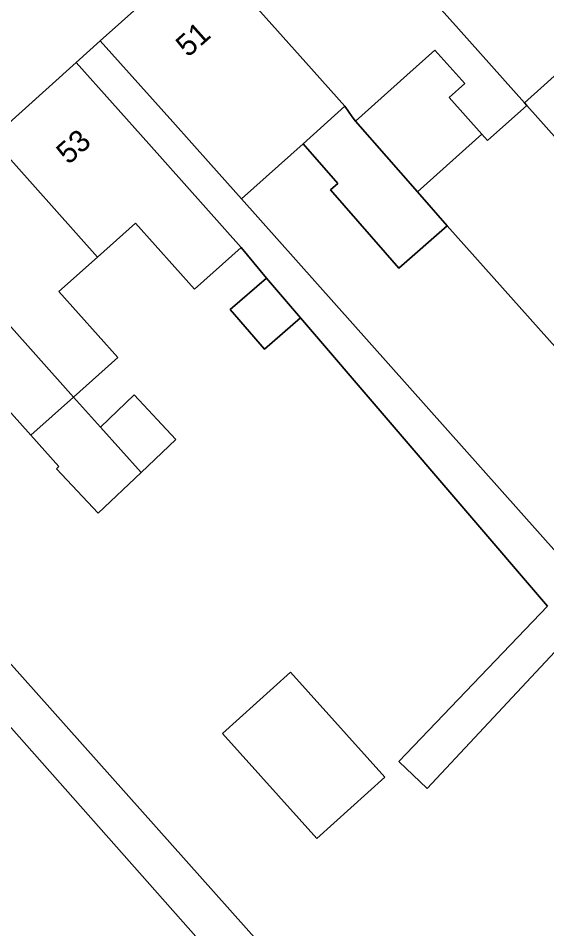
# Model space of a CAD drawing. Extents: x 158352 to 159489, y 383828 to 384603.
# Drawn here: x 159135.52 to 159159.81, y 384188.86 to 384230.66 of the extents above; entities that cross this region are included whole.
import ezdxf

# ---------------------------------------------------------------- set-up
doc = ezdxf.new("R2010")
doc.units = 0
for name, color, linetype in [('IMGEO_Erf', 7, 'Continuous'), ('IMGEO_Pand', 7, 'Continuous'), ('IMGEO_Pand_nummerreeks', 7, 'Continuous'), ('IMGEO_Voetpad_open', 7, 'Continuous')]:
    doc.layers.add(name, color=color, linetype=linetype)

msp = doc.modelspace()

# ---------------------------------------------------------------- linework, layer by layer
at = {"layer": 'IMGEO_Erf'}
for points in [[(159163.65, 384230.714), (159161.838, 384229.136), (159161.76, 384229.223), (159161.651, 384229.345), (159158.779, 384226.778), (159158.889, 384226.656), (159169.802, 384214.445), (159167.824, 384212.677), (159165.018, 384210.169), (159155.228, 384221.122), (159153.012, 384219.182), (159149.866, 384222.775), (159150.207, 384223.075), (159148.615, 384224.895), (159145.787, 384222.365), (159161.13, 384205.147), (159169.738, 384214.218), (159178.28, 384222.964), (159178.018, 384223.215), (159182.327, 384227.71), (159186.88, 384232.749)], [(159176.48, 384219.002), (159154.316, 384195.289), (159153.015, 384196.533), (159159.848, 384203.672), (159148.5, 384216.899), (159146.841, 384215.465), (159145.266, 384217.288), (159146.925, 384218.722), (159145.771, 384220.133), (159143.624, 384218.214), (159140.907, 384221.253), (159139.162, 384219.693), (159137.389, 384218.107), (159140.097, 384215.077), (159138.069, 384213.264), (159139.301, 384211.888), (159140.856, 384213.361), (159142.771, 384211.319), (159141.167, 384209.8), (159139.194, 384207.933), (159137.28, 384209.975), (159137.386, 384210.075), (159136.105, 384211.508), (159133.428, 384214.503)], [(159146.393, 384185.443), (159125.667, 384208.84)], [(159130.323, 384206.449), (159161.539, 384171.452)]]:
    msp.add_lwpolyline(points, dxfattribs=at)
for points in [[(159155.321, 384227.013), (159156.045, 384227.66), (159154.672, 384229.196), (159153.38, 384228.041), (159151.018, 384225.931), (159153.866, 384222.678), (159156.829, 384225.326)], [(159149.244, 384193), (159144.907, 384197.819), (159148.034, 384200.633), (159152.37, 384195.813)]]:
    msp.add_lwpolyline(points, close=True, dxfattribs=at)
at = {"layer": 'IMGEO_Pand'}
for points in [[(159155.373, 384239.975), (159150.861, 384235.94), (159150.71, 384235.806), (159155.754, 384230.163), (159158.779, 384226.778), (159161.651, 384229.345), (159161.76, 384229.223), (159161.838, 384229.136), (159163.65, 384230.714), (159160.417, 384234.332)], [(159150.71, 384235.806), (159149.399, 384234.633), (159147.4, 384236.869), (159144.048, 384233.873), (159149.007, 384228.327), (159149.128, 384228.191), (159150.537, 384226.614), (159150.874, 384226.135), (159151.018, 384225.931), (159153.38, 384228.041), (159154.672, 384229.196), (159156.045, 384227.66), (159155.321, 384227.013), (159156.829, 384225.326), (159157.083, 384225.042), (159158.889, 384226.656), (159158.779, 384226.778), (159155.754, 384230.163)], [(159144.048, 384233.873), (159139.295, 384229.623), (159142.628, 384225.896), (159144.377, 384223.941), (159145.787, 384222.365), (159148.615, 384224.895), (159150.537, 384226.614), (159149.128, 384228.191), (159149.007, 384228.327)], [(159134.295, 384225.137), (159139.162, 384219.693), (159140.907, 384221.253), (159143.624, 384218.214), (159145.771, 384220.133), (159141.519, 384224.889), (159138.187, 384228.616)], [(159151.018, 384225.931), (159150.874, 384226.135), (159150.537, 384226.614), (159148.615, 384224.895), (159150.207, 384223.075), (159149.866, 384222.775), (159153.012, 384219.182), (159155.228, 384221.122), (159153.866, 384222.678)], [(159158.889, 384226.656), (159157.083, 384225.042), (159156.829, 384225.326), (159153.866, 384222.678), (159155.228, 384221.122), (159165.018, 384210.169), (159167.824, 384212.677), (159169.802, 384214.445)], [(159130.493, 384221.738), (159137.95, 384213.398), (159138.069, 384213.264), (159140.097, 384215.077), (159137.389, 384218.107), (159139.162, 384219.693), (159134.295, 384225.137)], [(159131.59, 384212.86), (159133.428, 384214.503), (159136.105, 384211.508), (159138.069, 384213.264), (159137.95, 384213.398), (159130.493, 384221.738), (159126.693, 384218.339), (159131.513, 384212.947)], [(159146.925, 384218.722), (159145.266, 384217.288), (159146.841, 384215.465), (159148.5, 384216.899)], [(159141.167, 384209.8), (159142.771, 384211.319), (159140.856, 384213.361), (159139.301, 384211.888)], [(159139.301, 384211.888), (159138.069, 384213.264), (159136.105, 384211.508), (159137.386, 384210.075), (159137.28, 384209.975), (159139.194, 384207.933), (159141.167, 384209.8)], [(159144.907, 384197.819), (159149.244, 384193), (159152.37, 384195.813), (159148.034, 384200.633)]]:
    msp.add_lwpolyline(points, close=True, dxfattribs=at)
at = {"layer": 'IMGEO_Voetpad_open'}
for points in [[(159186.88, 384232.749), (159182.327, 384227.71), (159178.018, 384223.215), (159178.28, 384222.964), (159169.738, 384214.218), (159161.13, 384205.147), (159145.787, 384222.365), (159144.377, 384223.941), (159142.628, 384225.896), (159139.295, 384229.623), (159138.187, 384228.616), (159141.519, 384224.889), (159145.771, 384220.133), (159146.925, 384218.722), (159148.5, 384216.899), (159159.848, 384203.672), (159153.015, 384196.533), (159154.316, 384195.289), (159176.48, 384219.002), (159192.19, 384235.7)], [(159110.938, 384204.622), (159118.075, 384210.781), (159121.466, 384213.708), (159122.802, 384214.861), (159126.693, 384218.339), (159130.493, 384221.738), (159134.295, 384225.137), (159138.187, 384228.616), (159139.295, 384229.623), (159144.048, 384233.873)]]:
    msp.add_lwpolyline(points, dxfattribs=at)
msp.add_lwpolyline([(159122.802, 384214.861), (159121.466, 384213.708), (159123.109, 384211.804), (159125.43, 384209.115), (159125.667, 384208.84), (159146.393, 384185.443), (159136.262, 384176.635), (159135.825, 384176.229), (159134.394, 384174.893), (159130.677, 384171.547), (159127.643, 384168.82), (159128.116, 384168.294), (159128.785, 384167.551), (159131.96, 384170.408), (159135.677, 384173.753), (159137.432, 384175.332), (159141.204, 384178.727), (159147.464, 384184.153), (159155.852, 384174.967), (159160.139, 384170.203), (159161.539, 384171.452), (159130.323, 384206.449), (159126.135, 384211.134)], close=True, dxfattribs=at)

# ---------------------------------------------------------------- texts
at = {"layer": 'IMGEO_Pand_nummerreeks'}
for s, rotation, p in [('51', 41.7973, (159143.326, 384228.827)), ('53', 41.7984, (159137.834, 384223.901))]:
    msp.add_text(s, height=1, rotation=rotation, dxfattribs=at).set_placement(p)

doc.saveas('drawing.dxf')
